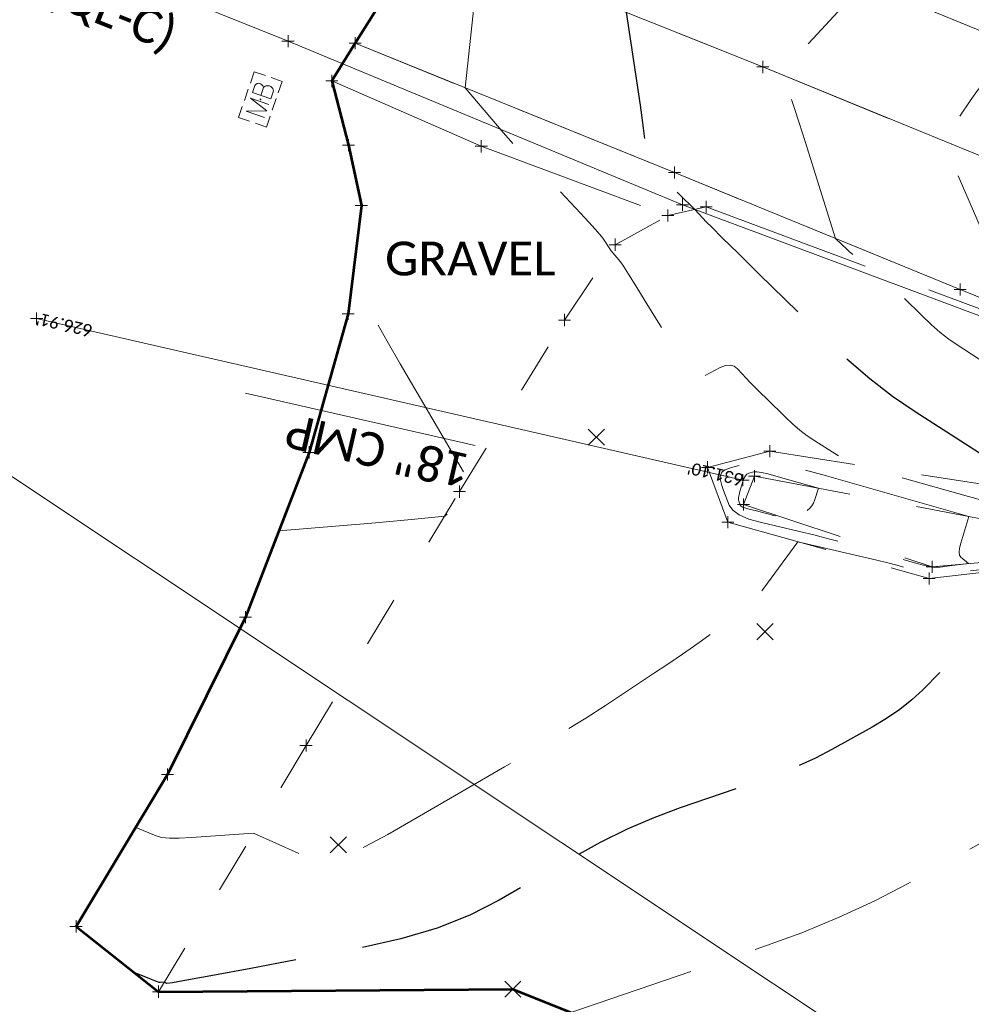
# Model space of a CAD drawing. Extents: x 1926935 to 1928139, y 199322 to 200300.
# Tile 557 of 656: x 1927061 to 1927140, y 200155 to 200237. Entities that reach past the tile are written whole.
import ezdxf
from ezdxf.enums import TextEntityAlignment as Align

# ---------------------------------------------------------------- set-up
doc = ezdxf.new("R2010")
doc.units = 0
doc.header["$MEASUREMENT"] = 0
for name, pattern in [('CENTER LINE DOUBLE SOLID', [0]), ('DGN Style 2', [14.030764, 8.418458, -5.612305]), ('DGN Style 3', [19.643069, 14.030764, -5.612305]), ('DGN Style 4', [22.463252, 11.224611, -5.612305, 0.014031, -5.612305]), ('DGN Style 5', [9.821534, 4.209229, -5.612305]), ('gasex', [0]), ('leaderline', [0]), ('ohelecex', [0]), ('stormlineex', [0])]:
    doc.linetypes.add(name, pattern=pattern)
for name, color, linetype, lineweight in [('DR_X_Elev_Flow', 151, 'Continuous', 0), ('DR_X_Storm_Sewer', 151, 'DGN Style 5', 0), ('DR_X_Text', 7, 'Continuous', 0), ('DT_X_Contour_Major', 132, 'DGN Style 3', 30), ('DT_X_Contour_Minor', 136, 'DGN Style 3', 0), ('DT_X_Terrain_Ground_Line', 92, 'DGN Style 3', 13), ('PM_X_CL_Double_Solid', 40, 'CENTER LINE DOUBLE SOLID', 0), ('PM_X_Edge_Line', 40, 'Continuous', 0), ('PV_X_COP', 4, 'DGN Style 4', 0), ('PV_X_Driveway', 7, 'DGN Style 5', 0), ('PV_X_EOP', 7, 'DGN Style 3', 0), ('PV_X_Shoulder', 30, 'DGN Style 3', 0), ('RD_X_Cells', 7, 'Continuous', 0), ('RD_X_Cells (Construction)', 7, 'Continuous', 0), ('SV_X_Random_Point (Construction)', 7, 'Continuous', 0), ('SV_X_Text', 7, 'Continuous', 0), ('SV_X_Toe_of_Slope', 193, 'DGN Style 2', 0), ('SV_X_Top_of_Bank', 97, 'DGN Style 2', 0), ('UT_X_Gas', 40, 'gasex', 0), ('UT_X_Gas_Text', 7, 'Continuous', 0), ('UT_X_Overhead_Electric', 1, 'ohelecex', 0)]:
    doc.layers.add(name, color=color, linetype=linetype, lineweight=lineweight)
doc.layers.add('SC_Scratch1 (Construction)', color=7, linetype='Continuous', lineweight=0, plot=False)
doc.layers.add('SV_X_Terrain_Boundary', color=7, linetype='Continuous', lineweight=53, plot=False)
doc.layers.add('SV_X_Shot_Marker (Construction)', color=40, linetype='Continuous', lineweight=0, transparency=0.5)
doc.styles.add('X_Straight-Normal LS 0.50', font='calibril.ttf', dxfattribs={"height": 0.14})
doc.styles.add('~X_Label - CenterDescender', font='calibril.ttf', dxfattribs={"height": 0.14})
doc.styles.add('~X_Label - LeftCenter', font='calibril.ttf', dxfattribs={"height": 0.14})
doc.styles.add('~X_Label - RightCenter', font='calibril.ttf', dxfattribs={"height": 0.14})

# ---------------------------------------------------------------- blocks, each defined once
blk = doc.blocks.new('SVPT_411')
at = {"layer": 'SV_X_Shot_Marker (Construction)', "transparency": 33554495}
for p, q in [((-0.025, 0), (0.025, 0)), ((0, 0.025), (0, -0.025))]:
    blk.add_line(p, q, dxfattribs=at)
blk.add_point((0, 0), dxfattribs=at)
blk = doc.blocks.new('SVPT_412')
at = {"layer": 'SV_X_Shot_Marker (Construction)', "transparency": 33554495}
for p, q in [((-0.025, 0), (0.025, 0)), ((0, 0.025), (0, -0.025))]:
    blk.add_line(p, q, dxfattribs=at)
blk.add_point((0, 0), dxfattribs=at)
blk = doc.blocks.new('SVPT_413')
at = {"layer": 'SV_X_Shot_Marker (Construction)', "transparency": 33554495}
for p, q in [((-0.025, 0), (0.025, 0)), ((0, 0.025), (0, -0.025))]:
    blk.add_line(p, q, dxfattribs=at)
blk.add_point((0, 0), dxfattribs=at)
blk = doc.blocks.new('SVPT_414')
at = {"layer": 'SV_X_Shot_Marker (Construction)', "transparency": 33554495}
for p, q in [((-0.025, 0), (0.025, 0)), ((0, 0.025), (0, -0.025))]:
    blk.add_line(p, q, dxfattribs=at)
blk.add_point((0, 0), dxfattribs=at)
blk = doc.blocks.new('SVPT_415')
at = {"layer": 'SV_X_Shot_Marker (Construction)', "transparency": 33554495}
for p, q in [((-0.025, 0), (0.025, 0)), ((0, 0.025), (0, -0.025))]:
    blk.add_line(p, q, dxfattribs=at)
blk.add_point((0, 0), dxfattribs=at)
blk = doc.blocks.new('SVPT_416')
at = {"layer": 'SV_X_Shot_Marker (Construction)', "transparency": 33554495}
for p, q in [((-0.025, 0), (0.025, 0)), ((0, 0.025), (0, -0.025))]:
    blk.add_line(p, q, dxfattribs=at)
blk.add_point((0, 0), dxfattribs=at)
blk = doc.blocks.new('SVPT_417')
at = {"layer": 'SV_X_Shot_Marker (Construction)', "transparency": 33554495}
for p, q in [((-0.025, 0), (0.025, 0)), ((0, 0.025), (0, -0.025))]:
    blk.add_line(p, q, dxfattribs=at)
blk.add_point((0, 0), dxfattribs=at)
blk = doc.blocks.new('SVPT_418')
at = {"layer": 'SV_X_Shot_Marker (Construction)', "transparency": 33554495}
for p, q in [((-0.025, 0), (0.025, 0)), ((0, 0.025), (0, -0.025))]:
    blk.add_line(p, q, dxfattribs=at)
blk.add_point((0, 0), dxfattribs=at)
blk = doc.blocks.new('SVPT_419')
at = {"layer": 'SV_X_Shot_Marker (Construction)', "transparency": 33554495}
for p, q in [((-0.025, 0), (0.025, 0)), ((0, 0.025), (0, -0.025))]:
    blk.add_line(p, q, dxfattribs=at)
blk.add_point((0, 0), dxfattribs=at)
blk = doc.blocks.new('SVPT_420')
at = {"layer": 'SV_X_Shot_Marker (Construction)', "transparency": 33554495}
for p, q in [((-0.025, 0), (0.025, 0)), ((0, 0.025), (0, -0.025))]:
    blk.add_line(p, q, dxfattribs=at)
blk.add_point((0, 0), dxfattribs=at)
blk = doc.blocks.new('SVPT_421')
at = {"layer": 'SV_X_Shot_Marker (Construction)', "transparency": 33554495}
for p, q in [((-0.025, 0), (0.025, 0)), ((0, 0.025), (0, -0.025))]:
    blk.add_line(p, q, dxfattribs=at)
blk.add_point((0, 0), dxfattribs=at)
blk = doc.blocks.new('SVPT_422')
at = {"layer": 'SV_X_Shot_Marker (Construction)', "transparency": 33554495}
for p, q in [((-0.025, 0), (0.025, 0)), ((0, 0.025), (0, -0.025))]:
    blk.add_line(p, q, dxfattribs=at)
blk.add_point((0, 0), dxfattribs=at)
blk = doc.blocks.new('SVPT_423')
at = {"layer": 'SV_X_Shot_Marker (Construction)', "transparency": 33554495}
for p, q in [((-0.025, 0), (0.025, 0)), ((0, 0.025), (0, -0.025))]:
    blk.add_line(p, q, dxfattribs=at)
blk.add_point((0, 0), dxfattribs=at)
blk = doc.blocks.new('SVPT_424')
at = {"layer": 'SV_X_Shot_Marker (Construction)', "transparency": 33554495}
for p, q in [((-0.025, 0), (0.025, 0)), ((0, 0.025), (0, -0.025))]:
    blk.add_line(p, q, dxfattribs=at)
blk.add_point((0, 0), dxfattribs=at)
blk = doc.blocks.new('SVPT_425')
at = {"layer": 'SV_X_Shot_Marker (Construction)', "transparency": 33554495}
for p, q in [((-0.025, 0), (0.025, 0)), ((0, 0.025), (0, -0.025))]:
    blk.add_line(p, q, dxfattribs=at)
blk.add_point((0, 0), dxfattribs=at)
blk = doc.blocks.new('SVPT_426')
at = {"layer": 'SV_X_Shot_Marker (Construction)', "transparency": 33554495}
for p, q in [((-0.025, 0), (0.025, 0)), ((0, 0.025), (0, -0.025))]:
    blk.add_line(p, q, dxfattribs=at)
blk.add_point((0, 0), dxfattribs=at)
blk = doc.blocks.new('SVPT_427')
at = {"layer": 'SV_X_Shot_Marker (Construction)', "transparency": 33554495}
for p, q in [((-0.025, 0), (0.025, 0)), ((0, 0.025), (0, -0.025))]:
    blk.add_line(p, q, dxfattribs=at)
blk.add_point((0, 0), dxfattribs=at)
blk = doc.blocks.new('SVPT_428')
at = {"layer": 'SV_X_Shot_Marker (Construction)', "transparency": 33554495}
for p, q in [((-0.025, 0), (0.025, 0)), ((0, 0.025), (0, -0.025))]:
    blk.add_line(p, q, dxfattribs=at)
blk.add_point((0, 0), dxfattribs=at)
blk = doc.blocks.new('SVPT_429')
at = {"layer": 'SV_X_Shot_Marker (Construction)', "transparency": 33554495}
for p, q in [((-0.025, 0), (0.025, 0)), ((0, 0.025), (0, -0.025))]:
    blk.add_line(p, q, dxfattribs=at)
blk.add_point((0, 0), dxfattribs=at)
blk = doc.blocks.new('SVPT_430')
at = {"layer": 'SV_X_Shot_Marker (Construction)', "transparency": 33554495}
for p, q in [((-0.025, 0), (0.025, 0)), ((0, 0.025), (0, -0.025))]:
    blk.add_line(p, q, dxfattribs=at)
blk.add_point((0, 0), dxfattribs=at)
blk = doc.blocks.new('SVPT_431')
at = {"layer": 'SV_X_Shot_Marker (Construction)', "transparency": 33554495}
for p, q in [((-0.025, 0), (0.025, 0)), ((0, 0.025), (0, -0.025))]:
    blk.add_line(p, q, dxfattribs=at)
blk.add_point((0, 0), dxfattribs=at)
blk = doc.blocks.new('SVPT_558')
at = {"layer": 'SV_X_Shot_Marker (Construction)', "transparency": 33554495}
for p, q in [((0, 0.025), (0, -0.025)), ((-0.025, 0), (0.025, 0))]:
    blk.add_line(p, q, dxfattribs=at)
blk.add_point((0, 0), dxfattribs=at)
blk = doc.blocks.new('SVPT_559')
at = {"layer": 'SV_X_Shot_Marker (Construction)', "transparency": 33554495}
for p, q in [((0, 0.025), (0, -0.025)), ((-0.025, 0), (0.025, 0))]:
    blk.add_line(p, q, dxfattribs=at)
blk.add_point((0, 0), dxfattribs=at)
blk = doc.blocks.new('X_229')
at = {"layer": 'SV_X_Random_Point (Construction)', "color": 7, "linetype": 'Continuous', "lineweight": 0, "transparency": 33554559}
for p, q in [((-0.0333, -0.0334), (0.0333, 0.0334)), ((-0.0333, 0.0334), (0.0333, -0.0334))]:
    blk.add_line(p, q, dxfattribs=at)
blk = doc.blocks.new('X_230')
at = {"layer": 'SV_X_Random_Point (Construction)', "color": 7, "linetype": 'Continuous', "lineweight": 0, "transparency": 33554559}
for p, q in [((-0.0333, -0.0334), (0.0333, 0.0334)), ((-0.0333, 0.0334), (0.0333, -0.0334))]:
    blk.add_line(p, q, dxfattribs=at)
blk = doc.blocks.new('X_231')
at = {"layer": 'SV_X_Random_Point (Construction)', "color": 7, "linetype": 'Continuous', "lineweight": 0, "transparency": 33554559}
for p, q in [((-0.0333, -0.0334), (0.0333, 0.0334)), ((-0.0333, 0.0334), (0.0333, -0.0334))]:
    blk.add_line(p, q, dxfattribs=at)
blk = doc.blocks.new('X_232')
at = {"layer": 'SV_X_Random_Point (Construction)', "color": 7, "linetype": 'Continuous', "lineweight": 0, "transparency": 33554559}
for p, q in [((-0.0333, -0.0334), (0.0333, 0.0334)), ((-0.0333, 0.0334), (0.0333, -0.0334))]:
    blk.add_line(p, q, dxfattribs=at)
blk = doc.blocks.new('SVPT_1539')
at = {"layer": 'SV_X_Shot_Marker (Construction)', "transparency": 33554495}
for p, q in [((-0.025, 0), (0.025, 0)), ((0, 0.025), (0, -0.025))]:
    blk.add_line(p, q, dxfattribs=at)
blk.add_point((0, 0), dxfattribs=at)
blk = doc.blocks.new('MB_3')
at = {"layer": 'RD_X_Cells', "color": 230, "linetype": 'Continuous', "lineweight": 0}
for p, q in [((-0.0256, 0.0611), (0.0245, 0.0611)), ((-0.0256, -0.0611), (0.0245, -0.0611))]:
    blk.add_line(p, q, dxfattribs=at)
at = {"layer": 'RD_X_Cells', "color": 230, "linetype": 'Continuous', "lineweight": 0, "flags": 128}
for points in [[(-0.1, 0.0126), (-0.1, 0.0611), (-0.0515, 0.0611)], [(0.0503, 0.0611), (0.1, 0.0611), (0.1, 0.0126)], [(-0.0648, -0.04), (-0.0648, 0.04), (-0.0358, -0.04), (-0.0081, 0.04), (-0.0081, -0.04)], [(0.0511, 0.0035), (0.0542, 0.0066), (0.0561, 0.0085), (0.0574, 0.0104), (0.058, 0.0117), (0.0593, 0.0142), (0.0599, 0.0161), (0.0612, 0.0205), (0.0612, 0.0224), (0.0612, 0.0249), (0.0605, 0.0287), (0.0593, 0.0318), (0.0574, 0.0343), (0.0542, 0.0368), (0.0517, 0.0381), (0.0505, 0.0387), (0.0473, 0.04), (0.0164, 0.04), (0.0164, -0.04), (0.0511, -0.04), (0.0555, -0.0375), (0.0593, -0.0343), (0.0624, -0.0293), (0.0643, -0.0236), (0.0649, -0.0179), (0.0649, -0.0142), (0.0637, -0.0104), (0.0612, -0.0047), (0.058, -0.0009), (0.0511, 0.0035), (0.0164, 0.0035)], [(-0.0515, -0.0611), (-0.1, -0.0611), (-0.1, -0.0126)], [(0.1, -0.0126), (0.1, -0.0611), (0.0503, -0.0611)]]:
    blk.add_lwpolyline(points, dxfattribs=at)
at = {"layer": 'RD_X_Cells (Construction)', "color": 230, "linetype": 'Continuous', "lineweight": 30}
blk.add_point((0, 0), dxfattribs=at)
blk = doc.blocks.new('SVPT_1540')
at = {"layer": 'SV_X_Shot_Marker (Construction)', "transparency": 33554495}
for p, q in [((-0.025, 0), (0.025, 0)), ((0, 0.025), (0, -0.025))]:
    blk.add_line(p, q, dxfattribs=at)
blk.add_point((0, 0), dxfattribs=at)
blk = doc.blocks.new('SVPT_1541')
at = {"layer": 'SV_X_Shot_Marker (Construction)', "transparency": 33554495}
for p, q in [((-0.025, 0), (0.025, 0)), ((0, 0.025), (0, -0.025))]:
    blk.add_line(p, q, dxfattribs=at)
blk.add_point((0, 0), dxfattribs=at)
blk = doc.blocks.new('SVPT_1542')
at = {"layer": 'SV_X_Shot_Marker (Construction)', "transparency": 33554495}
for p, q in [((-0.025, 0), (0.025, 0)), ((0, 0.025), (0, -0.025))]:
    blk.add_line(p, q, dxfattribs=at)
blk.add_point((0, 0), dxfattribs=at)
blk = doc.blocks.new('SVPT_1543')
at = {"layer": 'SV_X_Shot_Marker (Construction)', "transparency": 33554495}
for p, q in [((-0.025, 0), (0.025, 0)), ((0, 0.025), (0, -0.025))]:
    blk.add_line(p, q, dxfattribs=at)
blk.add_point((0, 0), dxfattribs=at)
blk = doc.blocks.new('SVPT_1544')
at = {"layer": 'SV_X_Shot_Marker (Construction)', "transparency": 33554495}
for p, q in [((-0.025, 0), (0.025, 0)), ((0, 0.025), (0, -0.025))]:
    blk.add_line(p, q, dxfattribs=at)
blk.add_point((0, 0), dxfattribs=at)
blk = doc.blocks.new('SVPT_1545')
at = {"layer": 'SV_X_Shot_Marker (Construction)', "transparency": 33554495}
for p, q in [((-0.025, 0), (0.025, 0)), ((0, 0.025), (0, -0.025))]:
    blk.add_line(p, q, dxfattribs=at)
blk.add_point((0, 0), dxfattribs=at)
blk = doc.blocks.new('SVPT_1587')
at = {"layer": 'SV_X_Shot_Marker (Construction)', "transparency": 33554495}
for p, q in [((-0.025, 0), (0.025, 0)), ((0, 0.025), (0, -0.025))]:
    blk.add_line(p, q, dxfattribs=at)
blk.add_point((0, 0), dxfattribs=at)
blk = doc.blocks.new('SVPT_1588')
at = {"layer": 'SV_X_Shot_Marker (Construction)', "transparency": 33554495}
for p, q in [((-0.025, 0), (0.025, 0)), ((0, 0.025), (0, -0.025))]:
    blk.add_line(p, q, dxfattribs=at)
blk.add_point((0, 0), dxfattribs=at)
blk = doc.blocks.new('PIO_18')
at = {"layer": 'DR_X_Elev_Flow', "lineweight": 13}
for p, q in [((-0.025, 0), (0.025, 0)), ((0, 0.025), (0, -0.025))]:
    blk.add_line(p, q, dxfattribs=at)
blk.add_point((0, 0), dxfattribs=at)
blk = doc.blocks.new('PIO_19')
at = {"layer": 'DR_X_Elev_Flow', "lineweight": 13}
for p, q in [((0, 0.025), (0, -0.025)), ((-0.025, 0), (0.025, 0))]:
    blk.add_line(p, q, dxfattribs=at)
blk.add_point((0, 0), dxfattribs=at)
blk = doc.blocks.new('*U2117', base_point=(1927600.126, 199832.709, 682.609))
at = {"layer": 'DT_X_Contour_Major', "elevation": 635, "flags": 128}
blk.add_lwpolyline([(1927095.126, 200270.727), (1927107.879, 200263.449), (1927110.322, 200262.048), (1927112.184, 200260.962), (1927113.465, 200260.192), (1927114.166, 200259.738), (1927115.261, 200258.947), (1927115.681, 200258.65), (1927116.123, 200258.35), (1927116.585, 200258.048), (1927117.068, 200257.744), (1927118.382, 200256.93), (1927119.132, 200256.48), (1927120.396, 200255.737), (1927122.175, 200254.704), (1927124.467, 200253.378), (1927136.365, 200246.514), (1927136.861, 200245.887), (1927136.975, 200245.719), (1927137.102, 200245.482), (1927137.243, 200245.178), (1927137.399, 200244.805), (1927138.156, 200242.906), (1927128.404, 200244.086), (1927126.502, 200244.32), (1927124.975, 200244.514), (1927123.824, 200244.668), (1927123.047, 200244.784), (1927120.3, 200245.23), (1927120.044, 200245.133), (1927119.971, 200245.109), (1927119.863, 200245.079), (1927119.719, 200245.043), (1927118.621, 200244.787), (1927116.827, 200243.139), (1927116.402, 200242.735), (1927115.896, 200242.228), (1927115.308, 200241.617), (1927114.64, 200240.904), (1927111.33, 200237.337), (1927112.475, 200229.662), (1927112.687, 200228.199), (1927112.833, 200227.1), (1927112.912, 200226.365), (1927112.924, 200225.993), (1927112.827, 200225.106), (1927113.284, 200224.573), (1927113.401, 200224.445), (1927113.555, 200224.289), (1927113.747, 200224.106), (1927113.977, 200223.895), (1927114.64, 200223.297), (1927114.893, 200223.066), (1927115.154, 200222.825), (1927115.424, 200222.571), (1927115.702, 200222.307), (1927117.02, 200221.046), (1927117.984, 200220.002), (1927118.411, 200219.566), (1927119.278, 200218.703), (1927120.587, 200217.414), (1927122.336, 200215.699), (1927127.589, 200210.558), (1927129.544, 200208.722), (1927131.468, 200207.072), (1927133.361, 200205.607), (1927135.224, 200204.327), (1927140.151, 200201.161), (1927141.783, 200200.107), (1927142.987, 200199.321), (1927143.761, 200198.802), (1927144.106, 200198.55), (1927144.452, 200198.235), (1927144.591, 200198.117), (1927144.747, 200197.997), (1927144.92, 200197.876), (1927145.11, 200197.754), (1927146.038, 200197.18), (1927151.93, 200194.658), (1927153.116, 200194.155), (1927154.151, 200193.727), (1927155.034, 200193.375), (1927155.766, 200193.097), (1927159.909, 200191.579), (1927165.726, 200189.441), (1927166.64, 200188.764), (1927166.802, 200188.602), (1927166.894, 200188.405), (1927166.916, 200188.173), (1927166.869, 200187.906), (1927166.652, 200187.149), (1927166.561, 200186.866), (1927166.451, 200186.586), (1927166.322, 200186.307), (1927166.173, 200186.031), (1927165.433, 200184.748), (1927156.642, 200187.415), (1927154.957, 200187.924), (1927153.671, 200188.311), (1927152.782, 200188.573), (1927152.291, 200188.712), (1927150.928, 200189.073), (1927147.734, 200185.354), (1927147.012, 200184.686), (1927146.215, 200184.276), (1927145.343, 200184.124), (1927144.396, 200184.23), (1927141.769, 200184.856), (1927140.801, 200184.954), (1927139.868, 200184.78), (1927138.971, 200184.335), (1927138.108, 200183.616), (1927135.853, 200181.338), (1927134.958, 200180.504), (1927133.962, 200179.71), (1927132.866, 200178.956), (1927131.67, 200178.242), (1927128.347, 200176.392), (1927126.988, 200175.693), (1927125.401, 200174.984), (1927123.587, 200174.264), (1927121.545, 200173.534), (1927115.798, 200171.574), (1927113.627, 200170.765), (1927111.424, 200169.81), (1927109.189, 200168.709), (1927106.923, 200167.461), (1927100.837, 200163.939), (1927098.413, 200162.703), (1927095.702, 200161.637), (1927092.707, 200160.741), (1927089.426, 200160.014), (1927080.297, 200158.304), (1927077.295, 200157.745), (1927075.138, 200157.353), (1927073.825, 200157.126), (1927073.356, 200157.064), (1927073.136, 200157.164), (1927072.831, 200157.141), (1927072.736, 200157.153), (1927072.58, 200157.197), (1927072.364, 200157.274), (1927072.088, 200157.384), (1927070.661, 200157.974)], dxfattribs=at)
at = {"layer": 'DT_X_Contour_Minor', "flags": 128}
for points, elevation in [([(1927097.194, 200273.404), (1927107.046, 200267.782), (1927109, 200266.65), (1927110.641, 200265.665), (1927111.968, 200264.827), (1927112.981, 200264.136), (1927115.265, 200262.487), (1927116.142, 200261.866), (1927117.063, 200261.241), (1927118.027, 200260.612), (1927119.034, 200259.977), (1927121.775, 200258.281), (1927123.045, 200257.511), (1927124.796, 200256.473), (1927127.029, 200255.169), (1927129.744, 200253.597), (1927137.627, 200249.049), (1927140.657, 200247.344), (1927143.834, 200245.64), (1927147.158, 200243.936), (1927150.63, 200242.234), (1927167.175, 200234.293), (1927163.948, 200234.309), (1927163.349, 200234.299), (1927162.937, 200234.263), (1927162.711, 200234.2), (1927162.672, 200234.11), (1927162.921, 200233.63), (1927154.348, 200234.085), (1927152.647, 200234.181), (1927151.221, 200234.277), (1927150.068, 200234.371), (1927149.189, 200234.464), (1927145.727, 200234.896), (1927145.325, 200234.812), (1927145.222, 200234.793), (1927145.084, 200234.77), (1927144.706, 200234.716), (1927143.661, 200234.576), (1927141.611, 200232.364), (1927141.167, 200231.861), (1927140.713, 200231.3), (1927140.248, 200230.683), (1927139.773, 200230.007), (1927137.533, 200226.721), (1927140.683, 200219.443), (1927141.318, 200218), (1927141.876, 200216.793), (1927142.356, 200215.821), (1927142.757, 200215.083), (1927144.449, 200212.189), (1927146.042, 200211.084), (1927146.347, 200210.87), (1927146.577, 200210.703), (1927146.733, 200210.581), (1927146.815, 200210.506), (1927147.023, 200210.262), (1927153.764, 200204.147), (1927155.118, 200202.945), (1927156.292, 200201.958), (1927157.285, 200201.188), (1927158.098, 200200.633), (1927160.026, 200199.442), (1927160.776, 200198.954), (1927161.58, 200198.387), (1927162.438, 200197.739), (1927163.351, 200197.01), (1927165.857, 200194.96), (1927166.71, 200194.26), (1927167.391, 200193.7), (1927167.899, 200193.278), (1927168.235, 200192.995), (1927169.399, 200192), (1927182.873, 200186.769), (1927185.431, 200185.769), (1927187.332, 200185.011), (1927188.576, 200184.494), (1927189.162, 200184.22), (1927189.849, 200183.81), (1927190.147, 200183.636), (1927190.527, 200183.421), (1927190.989, 200183.166), (1927191.532, 200182.87), (1927194.26, 200181.393), (1927194.801, 200178.846), (1927194.904, 200178.336), (1927194.982, 200177.9), (1927195.035, 200177.537), (1927195.063, 200177.247), (1927195.135, 200176.066), (1927192.564, 200177.174), (1927192.027, 200177.413), (1927191.517, 200177.657), (1927191.035, 200177.905), (1927190.58, 200178.156), (1927189.404, 200178.833), (1927188.935, 200179.063), (1927188.412, 200179.248), (1927187.833, 200179.387), (1927187.199, 200179.48), (1927185.436, 200179.667), (1927184.811, 200179.716), (1927184.26, 200179.725), (1927183.781, 200179.692), (1927183.376, 200179.618), (1927182.392, 200179.366), (1927181.935, 200179.292), (1927181.302, 200179.26), (1927180.493, 200179.271), (1927179.507, 200179.323), (1927176.644, 200179.519), (1927175.652, 200179.599), (1927174.823, 200179.692), (1927174.158, 200179.799), (1927173.655, 200179.919), (1927171.689, 200180.512), (1927169.478, 200178.384), (1927168.859, 200177.789), (1927167.949, 200176.915), (1927166.747, 200175.762), (1927165.254, 200174.329), (1927160.885, 200170.138), (1927159.353, 200168.687), (1927158.034, 200167.477), (1927156.927, 200166.509), (1927156.033, 200165.782), (1927153.933, 200164.164), (1927153.01, 200163.46), (1927151.817, 200162.56), (1927150.354, 200161.465), (1927148.62, 200160.174), (1927143.638, 200156.473), (1927141.87, 200155.184), (1927140.301, 200154.093), (1927138.932, 200153.201), (1927137.764, 200152.507), (1927134.913, 200150.92), (1927133.84, 200150.352), (1927132.758, 200149.839), (1927131.667, 200149.381), (1927130.568, 200148.977), (1927125.417, 200147.219)], 637), ([(1927096.16, 200272.066), (1927107.463, 200265.616), (1927109.661, 200264.349), (1927111.412, 200263.314), (1927112.716, 200262.51), (1927113.573, 200261.937), (1927115.263, 200260.717), (1927115.912, 200260.258), (1927116.593, 200259.796), (1927117.306, 200259.33), (1927118.051, 200258.861), (1927120.079, 200257.606), (1927121.144, 200256.963), (1927122.819, 200255.977), (1927125.103, 200254.647), (1927127.997, 200252.974), (1927136.525, 200248.053), (1927139.462, 200246.372), (1927141.875, 200245.02), (1927143.764, 200243.997), (1927145.13, 200243.303), (1927150.281, 200240.83), (1927149.276, 200240.835), (1927149.113, 200240.788), (1927149.053, 200240.646), (1927149.096, 200240.407), (1927149.243, 200240.073), (1927150.171, 200238.288), (1927146.79, 200238.468), (1927145.922, 200238.53), (1927144.768, 200238.642), (1927143.328, 200238.802), (1927141.601, 200239.01), (1927132.873, 200240.098), (1927131.662, 200239.847), (1927131.384, 200239.794), (1927131.303, 200239.781), (1927131.016, 200239.743), (1927126.431, 200234.795), (1927125.566, 200233.859), (1927124.934, 200233.17), (1927124.535, 200232.728), (1927124.369, 200232.533), (1927124.143, 200232.2), (1927124.785, 200230.717), (1927124.972, 200230.224), (1927125.259, 200229.382), (1927125.645, 200228.191), (1927126.13, 200226.65), (1927128.627, 200218.644), (1927129.591, 200217.725), (1927129.807, 200217.529), (1927130.041, 200217.335), (1927130.294, 200217.143), (1927130.566, 200216.953), (1927131.879, 200216.07), (1927135.737, 200212.294), (1927136.541, 200211.534), (1927137.301, 200210.872), (1927138.017, 200210.308), (1927138.689, 200209.841), (1927140.421, 200208.728), (1927141.158, 200208.21), (1927142.068, 200207.492), (1927143.152, 200206.573), (1927144.409, 200205.454), (1927147.994, 200202.202), (1927149.337, 200201.032), (1927150.677, 200199.961), (1927152.015, 200198.988), (1927153.35, 200198.115), (1927156.906, 200195.917), (1927158.099, 200195.174), (1927159.012, 200194.593), (1927159.645, 200194.175), (1927159.998, 200193.92), (1927160.912, 200193.171), (1927161.103, 200193.012), (1927161.366, 200192.786), (1927167.253, 200190.501), (1927168.562, 200189.997), (1927169.968, 200189.464), (1927171.469, 200188.903), (1927173.066, 200188.313), (1927180.743, 200185.491), (1927183.611, 200183.367), (1927184.148, 200182.968), (1927184.531, 200182.679), (1927184.76, 200182.502), (1927184.834, 200182.435), (1927184.819, 200182.384), (1927179.671, 200181.064), (1927178.664, 200180.82), (1927177.849, 200180.652), (1927177.225, 200180.56), (1927176.794, 200180.545), (1927175.898, 200180.606), (1927175.34, 200180.705), (1927174.337, 200180.959), (1927172.889, 200181.365), (1927170.997, 200181.925), (1927161.129, 200184.898), (1927153.258, 200177.323), (1927151.762, 200175.88), (1927150.648, 200174.796), (1927149.916, 200174.071), (1927149.565, 200173.705), (1927149.14, 200173.21), (1927148.982, 200173.052), (1927148.829, 200172.948), (1927148.68, 200172.9), (1927148.534, 200172.907), (1927148.152, 200172.998), (1927148.011, 200173.012), (1927147.875, 200172.987), (1927147.745, 200172.922), (1927147.619, 200172.817), (1927147.291, 200172.486), (1927146.851, 200172.192), (1927145.777, 200171.559), (1927144.069, 200170.587), (1927141.726, 200169.276), (1927134.634, 200165.328), (1927131.884, 200163.889), (1927128.954, 200162.531), (1927125.842, 200161.254), (1927122.549, 200160.059), (1927106.762, 200154.673)], 636), ([(1927070.783, 200169.957), (1927072.472, 200169.259), (1927072.926, 200169.138), (1927073.565, 200169.075), (1927074.389, 200169.069), (1927075.397, 200169.122), (1927080.532, 200169.5), (1927084.22, 200167.824), (1927084.964, 200167.519), (1927085.616, 200167.325), (1927086.177, 200167.239), (1927086.645, 200167.264), (1927087.772, 200167.475), (1927088.481, 200167.74), (1927089.762, 200168.378), (1927091.615, 200169.389), (1927094.041, 200170.772), (1927101.272, 200174.958), (1927103.827, 200176.453), (1927106.07, 200177.797), (1927107.999, 200178.992), (1927109.615, 200180.037), (1927113.508, 200182.623), (1927114.856, 200183.523), (1927115.982, 200184.285), (1927116.887, 200184.908), (1927117.569, 200185.391), (1927119.091, 200186.496), (1927119.623, 200186.884), (1927120.076, 200187.218), (1927120.451, 200187.5), (1927120.748, 200187.728), (1927121.435, 200188.265), (1927121.727, 200188.533), (1927122.089, 200188.936), (1927122.52, 200189.471), (1927123.021, 200190.141), (1927125.519, 200193.576), (1927130.974, 200192.297), (1927132.056, 200192.04), (1927132.964, 200191.818), (1927133.697, 200191.631), (1927134.256, 200191.479), (1927135.515, 200191.121), (1927136.051, 200191.015), (1927136.713, 200190.967), (1927137.502, 200190.976), (1927138.419, 200191.043), (1927141.031, 200191.299), (1927141.921, 200191.387), (1927142.632, 200191.458), (1927143.164, 200191.514), (1927143.517, 200191.554), (1927144.219, 200191.639), (1927144.559, 200191.638), (1927145.05, 200191.571), (1927145.693, 200191.438), (1927146.488, 200191.239), (1927150.553, 200190.158), (1927150.103, 200190.807), (1927150.059, 200190.962), (1927150.122, 200191.149), (1927150.29, 200191.369), (1927150.564, 200191.622), (1927152.09, 200192.875), (1927149.231, 200193.921), (1927148.616, 200194.151), (1927147.997, 200194.393), (1927147.373, 200194.645), (1927146.745, 200194.91), (1927145.064, 200195.629), (1927144.251, 200195.937), (1927143.074, 200196.323), (1927141.532, 200196.785), (1927139.626, 200197.325), (1927129.877, 200200.021), (1927126.931, 200201.915), (1927126.306, 200202.341), (1927125.693, 200202.808), (1927125.093, 200203.316), (1927124.504, 200203.865), (1927122.953, 200205.384), (1927122.41, 200205.919), (1927121.947, 200206.383), (1927121.562, 200206.776), (1927121.257, 200207.099), (1927120.547, 200207.867), (1927120.257, 200208.089), (1927119.918, 200208.18), (1927119.53, 200208.138), (1927119.094, 200207.965), (1927117.865, 200207.328), (1927117.353, 200207.296), (1927116.741, 200207.678), (1927116.028, 200208.474), (1927115.214, 200209.684), (1927112.909, 200213.463), (1927112.132, 200214.728), (1927111.53, 200215.689), (1927111.103, 200216.345), (1927110.852, 200216.698), (1927110.086, 200217.632), (1927109.39, 200218.662), (1927109.163, 200218.957), (1927108.78, 200219.401), (1927108.241, 200219.995), (1927107.545, 200220.739), (1927103.936, 200224.557), (1927102.951, 200225.446), (1927102.682, 200225.712), (1927102.296, 200226.128), (1927101.793, 200226.694), (1927101.174, 200227.41), (1927098.01, 200231.103), (1927098.684, 200237.242), (1927098.803, 200238.441), (1927098.872, 200239.407), (1927098.89, 200240.14), (1927098.858, 200240.64), (1927098.591, 200242.43), (1927099.363, 200243.262), (1927099.633, 200243.533), (1927100.112, 200243.99), (1927100.801, 200244.632), (1927101.699, 200245.46), (1927106.378, 200249.757), (1927106.751, 200249.843), (1927106.841, 200249.867), (1927106.953, 200249.902), (1927107.085, 200249.948), (1927107.238, 200250.004), (1927108.002, 200250.294), (1927116.205, 200248.961), (1927117.889, 200248.694), (1927119.426, 200248.462), (1927120.816, 200248.267), (1927122.059, 200248.107), (1927127.515, 200247.446), (1927127.091, 200248.509), (1927126.974, 200248.756), (1927126.805, 200249.04), (1927126.583, 200249.363), (1927126.308, 200249.723), (1927124.906, 200251.494), (1927119.467, 200254.632), (1927118.419, 200255.237), (1927117.606, 200255.71), (1927117.028, 200256.049), (1927116.686, 200256.255), (1927116.085, 200256.627), (1927115.864, 200256.766), (1927115.653, 200256.904), (1927115.451, 200257.041), (1927115.259, 200257.177), (1927114.758, 200257.539), (1927114.214, 200257.874), (1927112.955, 200258.61), (1927110.982, 200259.747), (1927108.296, 200261.283), (1927094.093, 200269.389)], 634), ([(1927082.614, 200194.481), (1927090.299, 200195.119), (1927091.791, 200195.245), (1927092.975, 200195.348), (1927093.849, 200195.428), (1927094.414, 200195.485), (1927096.332, 200195.699), (1927098.146, 200197.016), (1927098.37, 200197.181), (1927098.527, 200197.296), (1927098.616, 200197.364), (1927098.764, 200197.479), (1927098.821, 200197.533), (1927098.884, 200197.609), (1927098.952, 200197.708), (1927099.025, 200197.828), (1927099.227, 200198.179), (1927099.272, 200198.301), (1927099.253, 200198.402), (1927099.171, 200198.483), (1927099.026, 200198.543), (1927098.201, 200198.779), (1927092.642, 200208.284), (1927091.573, 200210.141), (1927090.748, 200211.637), (1927090.167, 200212.773), (1927089.83, 200213.547), (1927088.828, 200216.322)], 633), ([(1927139.662, 200195.655), (1927127.889, 200199.02), (1927125.615, 200199.633), (1927123.837, 200200.03), (1927122.557, 200200.21), (1927121.773, 200200.173), (1927120.344, 200199.788), (1927119.871, 200199.646), (1927119.524, 200199.512), (1927119.301, 200199.383), (1927119.205, 200199.262), (1927119.113, 200198.946), (1927119.105, 200198.786), (1927119.148, 200198.543), (1927119.242, 200198.217), (1927119.387, 200197.807), (1927119.843, 200196.604), (1927120.139, 200196.175), (1927120.685, 200195.79), (1927121.481, 200195.449), (1927122.526, 200195.152), (1927125.648, 200194.42), (1927126.834, 200194.134), (1927128.051, 200193.824), (1927129.297, 200193.491), (1927130.574, 200193.135), (1927134.02, 200192.153), (1927135.165, 200191.832), (1927136.017, 200191.607), (1927136.575, 200191.476), (1927136.839, 200191.44), (1927137.297, 200191.486), (1927138.065, 200191.575), (1927139.646, 200191.766), (1927139, 200192.296), (1927138.896, 200192.454), (1927138.863, 200192.701), (1927138.899, 200193.037), (1927139.004, 200193.462), (1927139.662, 200195.655)], 633), ([(1927126.281, 200196.158), (1927126.506, 200196.347), (1927126.686, 200196.546), (1927126.821, 200196.754), (1927126.91, 200196.971), (1927127.219, 200198.003), (1927123.714, 200199.005), (1927123.037, 200199.188), (1927122.508, 200199.306), (1927122.126, 200199.36), (1927121.893, 200199.349), (1927121.468, 200199.234), (1927121.317, 200199.158), (1927121.185, 200199.018), (1927121.07, 200198.813), (1927120.974, 200198.542), (1927120.741, 200197.735), (1927120.669, 200197.457), (1927120.63, 200197.229), (1927120.622, 200197.049), (1927120.646, 200196.918), (1927120.753, 200196.635), (1927120.823, 200196.535), (1927120.951, 200196.444), (1927121.138, 200196.364), (1927121.384, 200196.294), (1927122.118, 200196.122), (1927122.404, 200196.053), (1927122.715, 200195.973), (1927123.048, 200195.883), (1927123.405, 200195.783), (1927125.123, 200195.294), (1927126.281, 200196.158)], 632)]:
    blk.add_lwpolyline(points, dxfattribs=dict(at, elevation=elevation))

msp = doc.modelspace()

# ---------------------------------------------------------------- linework, layer by layer
at = {"layer": 'DR_X_Storm_Sewer', "linetype": 'stormlineex', "ltscale": 18}
msp.add_line((1927120.989, 200198.659, 631.1), (1927062.595, 200212.029, 626.91), dxfattribs=at)
at = {"layer": 'DR_X_Text', "color": 97, "linetype": 'leaderline'}
msp.add_line((1927079.873, 200205.867, 629.005), (1927098.852, 200201.522, 629.005), dxfattribs=at)
at = {"layer": 'PM_X_CL_Double_Solid'}
msp.add_polyline3d([(1927094.717, 200243.979, 633.696), (1927122.635, 200232.817, 635.887), (1927150.38, 200221.463, 637.959), (1927178.746, 200209.823, 639.676), (1927205.405, 200198.457, 641.659), (1927231.369, 200187.071, 643.586), (1927257.496, 200174.91, 645.65), (1927282.212, 200162.944, 647.716), (1927307.961, 200149.83, 649.768)], dxfattribs=at)
at = {"layer": 'PM_X_Edge_Line', "color": 7}
for points in [[(1927098.021, 200253.149, 633.317), (1927126.235, 200241.696, 635.622), (1927153.889, 200230.397, 637.809), (1927182.961, 200218.549, 640.003), (1927209.378, 200207.312, 641.915), (1927235.148, 200195.629, 643.88), (1927261.722, 200183.109, 645.985), (1927286.164, 200171.149, 647.851), (1927311.728, 200158.009, 650.07)], [(1927297.661, 200143.889, 648.817), (1927275.678, 200155.064, 646.832), (1927253.103, 200165.881, 644.758), (1927230.431, 200176.195, 643.049), (1927208.26, 200185.844, 641.402), (1927184.959, 200195.679, 639.683), (1927161.681, 200205.214, 638.112), (1927138.939, 200214.419, 636.644), (1927115.328, 200224.094, 635.169), (1927088.924, 200234.78, 633.387)]]:
    msp.add_polyline3d(points, dxfattribs=at)
at = {"layer": 'PV_X_COP'}
msp.add_polyline3d([(1927094.717, 200243.979, 633.696), (1927122.635, 200232.817, 635.887), (1927150.38, 200221.463, 637.959), (1927178.746, 200209.823, 639.676), (1927205.405, 200198.457, 641.659), (1927231.369, 200187.071, 643.586), (1927257.496, 200174.91, 645.65), (1927282.212, 200162.944, 647.716), (1927307.961, 200149.83, 649.768)], dxfattribs=at)
at = {"layer": 'PV_X_Driveway'}
for points in [[(1927086.997, 200231.657, 633.069), (1927088.382, 200226.362, 633.077), (1927089.439, 200221.372, 633.084), (1927088.356, 200212.413, 632.935), (1927085.111, 200200.96, 632.862), (1927079.859, 200187.333, 633.153), (1927073.421, 200174.327, 633.546), (1927065.849, 200161.783, 634.849)], [(1927072.669, 200156.384, 635.063), (1927084.865, 200176.727, 633.414), (1927097.55, 200197.715, 632.956), (1927106.235, 200211.9, 633.543), (1927110.419, 200218.128, 634.039), (1927114.783, 200220.532, 634.687)]]:
    msp.add_polyline3d(points, dxfattribs=at)
at = {"layer": 'PV_X_EOP'}
for points in [[(1927098.021, 200253.149, 633.317), (1927126.235, 200241.696, 635.622), (1927153.889, 200230.397, 637.809), (1927182.961, 200218.549, 640.003), (1927209.378, 200207.312, 641.915), (1927235.148, 200195.629, 643.88), (1927261.722, 200183.109, 645.985), (1927286.164, 200171.149, 647.851), (1927311.728, 200158.009, 650.07)], [(1927297.661, 200143.889, 648.817), (1927275.678, 200155.064, 646.832), (1927253.103, 200165.881, 644.758), (1927230.431, 200176.195, 643.049), (1927208.26, 200185.844, 641.402), (1927184.959, 200195.679, 639.683), (1927161.681, 200205.214, 638.112), (1927138.939, 200214.419, 636.644), (1927115.328, 200224.094, 635.169), (1927088.924, 200234.78, 633.387)]]:
    msp.add_polyline3d(points, dxfattribs=at)
at = {"layer": 'PV_X_Shoulder'}
msp.add_polyline3d([(1927086.997, 200231.657, 633.069), (1927099.355, 200226.257, 633.71), (1927114.783, 200220.532, 634.687), (1927117.953, 200221.26, 635.131), (1927140.568, 200212.832, 636.542), (1927163.72, 200203.614, 638.184), (1927185.878, 200194.265, 639.689), (1927209.597, 200184.269, 641.405), (1927231.356, 200174.462, 642.928), (1927252.316, 200164.991, 644.612), (1927274.136, 200154.491, 646.66), (1927295.921, 200143.186, 648.582), (1927312.409, 200134.689, 650.077), (1927327.724, 200124.85, 651.304), (1927337.069, 200117.49, 651.895), (1927347.293, 200111.878, 652.535)], dxfattribs=at)
at = {"layer": 'SV_X_Terrain_Boundary'}
for points in [[(1927287.764, 200216.758, 660.718), (1927268.117, 200231.604, 664.884), (1927210.34, 200240.31, 656.587), (1927181.846, 200249.581, 652.567), (1927151.07, 200261.204, 649.204), (1927120.815, 200273.661, 645.571), (1927104.216, 200282.496, 643.793), (1927091.039, 200265.435, 631.046), (1927090.499, 200263.256, 630.418), (1927098.401, 200254.247, 633.219), (1927098.021, 200253.149, 633.317), (1927094.717, 200243.979, 633.696), (1927088.924, 200234.78, 633.387), (1927086.997, 200231.657, 633.069), (1927088.382, 200226.362, 633.077), (1927089.439, 200221.372, 633.084), (1927088.356, 200212.413, 632.935), (1927085.111, 200200.96, 632.862), (1927079.859, 200187.333, 633.153), (1927073.421, 200174.327, 633.546), (1927065.849, 200161.783, 634.849)], [(1927065.849, 200161.783, 634.849), (1927072.669, 200156.384, 635.063), (1927101.957, 200156.593, 635.742), (1927134.451, 200143.61, 637.484), (1927165.86, 200128.188, 640.593), (1927198.886, 200113.788, 643.466), (1927229.524, 200099, 647.239), (1927258.499, 200081.548, 653.553), (1927288.979, 200066.511, 657.206), (1927310.721, 200052.779, 658.624), (1927318.758, 200031.624, 660.478), (1927356.984, 199985.789, 661.709), (1927358.833, 199973.744, 662.733), (1927370.856, 199956.425, 665.066), (1927378.381, 199951.512, 665.442), (1927435.249, 199915.733, 668.157), (1927450.59, 199869.909, 668.318), (1927468.452, 199853.377, 669.046), (1927488.402, 199836.165, 671.419), (1927495.144, 199830.398, 671.986), (1927496.621, 199783.682, 674.843), (1927491.759, 199778.929, 675.298), (1927492.093, 199778.585, 676.642), (1927517.262, 199752.129, 676.821)]]:
    msp.add_polyline3d(points, dxfattribs=at)
at = {"layer": 'SV_X_Toe_of_Slope'}
msp.add_polyline3d([(1927121.033, 200196.645, 631.693), (1927136.624, 200191.494, 632.864), (1927145.052, 200192.253, 633.244), (1927152.936, 200189.25, 634.328), (1927175.558, 200181.101, 635.545), (1927184.986, 200182.408, 636.008), (1927191.702, 200177.823, 636.701), (1927201.678, 200172.717, 637.57), (1927221.997, 200167.978, 639.017), (1927248.734, 200155.616, 641.556), (1927267.823, 200144.581, 643.658), (1927288.718, 200136.357, 645.766), (1927310.121, 200124.365, 647.907), (1927311.01, 200126.69, 648.094), (1927291.497, 200137.864, 646.262), (1927271.581, 200147.891, 644.402), (1927251.094, 200156.262, 641.477), (1927227.548, 200166.741, 639.538), (1927205.123, 200177.545, 637.906), (1927188.31, 200183.501, 636.504), (1927158.7, 200191.289, 634.532), (1927143.597, 200194.912, 633.316), (1927121.944, 200198.999, 631.576)], close=True, dxfattribs=at)
at = {"layer": 'SV_X_Top_of_Bank'}
msp.add_polyline3d([(1927293.492, 200141.824, 648.117), (1927273.392, 200152.248, 646.329), (1927253.16, 200162.567, 644.584), (1927230.181, 200172.869, 642.658), (1927205.965, 200183.515, 640.769), (1927190.427, 200189.942, 639.618), (1927159.017, 200193.016, 635.707), (1927144.073, 200197.81, 634.893), (1927123.211, 200201.06, 633.581), (1927118.068, 200199.724, 633.642), (1927119.735, 200195.201, 633.693), (1927136.376, 200190.527, 634.576), (1927144.628, 200191.489, 634.292), (1927152.855, 200188.335, 635.216), (1927174.316, 200179.42, 637.249), (1927183.687, 200178.535, 637.485), (1927190.922, 200177.258, 637.673), (1927201.729, 200171.932, 638.625), (1927220.618, 200166.12, 640.836), (1927247.723, 200153.759, 643.036), (1927267.21, 200143.997, 645.303), (1927287.601, 200133.762, 647.743)], dxfattribs=at)
at = {"layer": 'UT_X_Gas'}
msp.add_polyline3d([(1927016.202, 200261.896, 628.522), (1927083.376, 200234.948, 633.077), (1927115.984, 200221.432, 634.97), (1927143.652, 200211.099, 636.791), (1927177.622, 200196.734, 638.94), (1927218.562, 200179.368, 641.96), (1927246.781, 200166.334, 644.16), (1927273.826, 200153.087, 646.549), (1927301.204, 200139.398, 649.127)], dxfattribs=at)
at = {"layer": 'UT_X_Overhead_Electric'}
msp.add_polyline3d([(1926982.985, 200250.618, 626.223), (1927158.603, 200133.679, 640.179), (1927270.745, 200057.718, 658.753), (1927336.375, 200012.856, 661.08), (1927475.166, 199914.018, 666.839), (1927560.391, 199858.607, 671.806), (1927685.329, 199707.348, 675.108)], dxfattribs=at)

# ---------------------------------------------------------------- block references
at = {"layer": 'DR_X_Elev_Flow', "lineweight": 13, "xscale": 20, "yscale": 20, "zscale": 20}
for name, p in [('PIO_19', (1927062.595, 200212.029, 626.914)), ('PIO_18', (1927120.989, 200198.659, 631.098))]:
    msp.add_blockref(name, p, dxfattribs=at)
at = {"layer": 'DT_X_Terrain_Ground_Line'}
msp.add_blockref('*U2117', (1927600.126, 199832.709, 682.609), dxfattribs=at)
at = {"layer": 'RD_X_Cells', "color": 230, "linetype": 'Continuous', "lineweight": 30, "xscale": 20, "yscale": 20, "zscale": 20, "rotation": 71.01324272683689}
msp.add_blockref('MB_3', (1927081.089, 200230.133, 632.631), dxfattribs=at)
at = {"layer": 'SV_X_Random_Point (Construction)', "color": 7, "linetype": 'Continuous', "lineweight": 0, "transparency": 33554559, "xscale": 20, "yscale": 20, "zscale": 20}
for name, p in [('X_232', (1927108.865, 200202.214, 633.228)), ('X_229', (1927122.805, 200186.146, 634.118)), ('X_231', (1927087.539, 200168.525, 633.859)), ('X_230', (1927101.957, 200156.593, 635.742))]:
    msp.add_blockref(name, p, dxfattribs=at)
at = {"layer": 'SV_X_Shot_Marker (Construction)', "transparency": 33554495, "xscale": 20, "yscale": 20, "zscale": 20}
for name, p in [('SVPT_1539', (1927083.376, 200234.948, 633.077)), ('SVPT_413', (1927088.924, 200234.78, 633.387)), ('SVPT_558', (1927122.635, 200232.817, 635.887)), ('SVPT_559', (1927122.635, 200232.817, 635.887)), ('SVPT_414', (1927086.997, 200231.657, 633.069)), ('SVPT_415', (1927086.997, 200231.657, 633.069)), ('SVPT_416', (1927088.382, 200226.362, 633.077)), ('SVPT_428', (1927099.355, 200226.257, 633.71)), ('SVPT_412', (1927115.328, 200224.094, 635.169)), ('SVPT_417', (1927089.439, 200221.372, 633.084)), ('SVPT_1540', (1927115.984, 200221.432, 634.97)), ('SVPT_431', (1927117.953, 200221.26, 635.131)), ('SVPT_429', (1927114.783, 200220.532, 634.687)), ('SVPT_430', (1927114.783, 200220.532, 634.687)), ('SVPT_427', (1927110.419, 200218.128, 634.039)), ('SVPT_411', (1927138.939, 200214.419, 636.644)), ('SVPT_418', (1927088.356, 200212.413, 632.935)), ('SVPT_426', (1927106.235, 200211.9, 633.543)), ('SVPT_419', (1927085.111, 200200.96, 632.862)), ('SVPT_1587', (1927123.211, 200201.06, 633.581)), ('SVPT_1541', (1927118.068, 200199.724, 633.642)), ('SVPT_1588', (1927121.944, 200198.999, 631.576)), ('SVPT_425', (1927097.55, 200197.715, 632.956)), ('SVPT_1543', (1927121.033, 200196.645, 631.693)), ('SVPT_1542', (1927119.735, 200195.201, 633.693)), ('SVPT_1544', (1927136.624, 200191.494, 632.864)), ('SVPT_1545', (1927136.376, 200190.527, 634.576)), ('SVPT_420', (1927079.859, 200187.333, 633.153)), ('SVPT_424', (1927084.865, 200176.727, 633.414)), ('SVPT_421', (1927073.421, 200174.327, 633.546)), ('SVPT_422', (1927065.849, 200161.783, 634.849)), ('SVPT_423', (1927072.669, 200156.384, 635.063))]:
    msp.add_blockref(name, p, dxfattribs=at)

# ---------------------------------------------------------------- texts
at = {"layer": 'DR_X_Text', "lineweight": 0, "style": '~X_Label - CenterDescender'}
msp.add_text('18" CMP', height=2.8, rotation=167.10309, dxfattribs=at).set_placement((1927091.312, 200203.248, 629.005), align=Align.BOTTOM_CENTER)
at = {"layer": 'SC_Scratch1 (Construction)', "color": 151, "lineweight": 0, "style": '~X_Label - RightCenter'}
msp.add_text("626.91'", height=1, rotation=167.10309, dxfattribs=at).set_placement((1927062.595, 200212.029, 626.91), align=Align.MIDDLE_RIGHT)
at = {"layer": 'SC_Scratch1 (Construction)', "color": 151, "lineweight": 0, "style": '~X_Label - LeftCenter'}
msp.add_text("631.10'", height=1, rotation=167.10309, dxfattribs=at).set_placement((1927120.989, 200198.659, 631.1), align=Align.MIDDLE_LEFT)
at = {"layer": 'SV_X_Text', "linetype": 'Continuous', "style": 'X_Straight-Normal LS 0.50'}
msp.add_text('GRAVEL', height=2.8, dxfattribs=at).set_placement((1927098.444, 200216.982, 671.511), align=Align.MIDDLE_CENTER)
at = {"layer": 'UT_X_Gas_Text', "linetype": 'Continuous', "style": 'X_Straight-Normal LS 0.50'}
msp.add_text('2" PLASTIC  (QL-C)', height=2.79999, rotation=338.14067, dxfattribs=at).set_placement((1927059.048, 200241.342, 631.304), align=Align.MIDDLE_CENTER)

doc.saveas('drawing.dxf')
